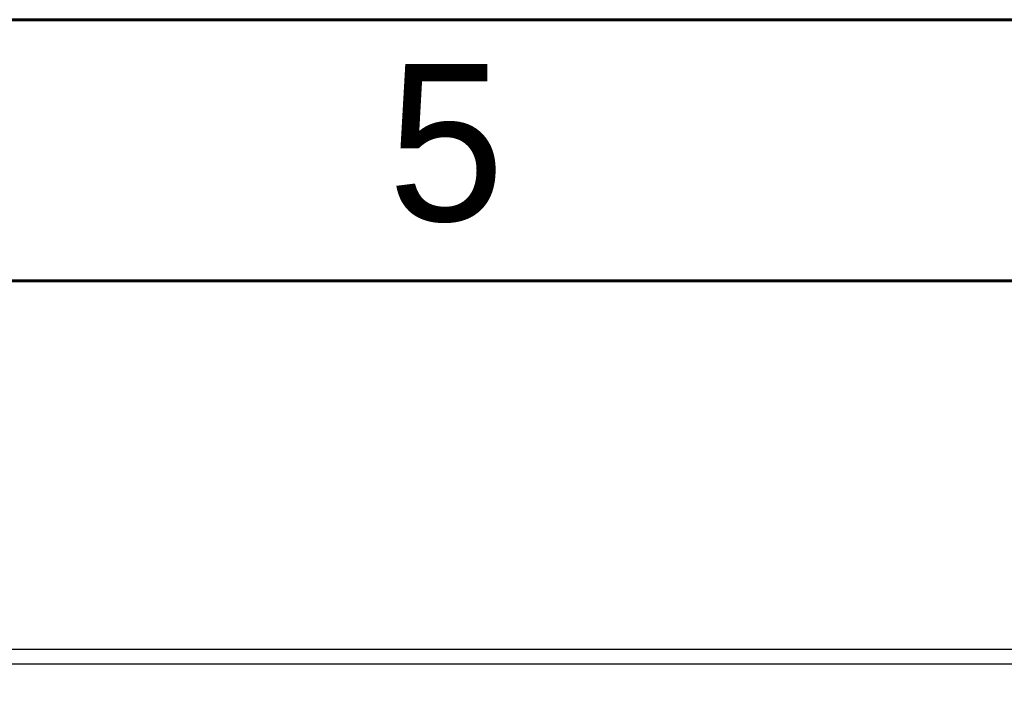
# Model space of a CAD drawing. Header units: millimetres. Extents: x 399 to 6233, y -1870 to 1602.
# Tile 495 of 656: x 5507 to 5527, y -65 to -52. Entities that reach past the tile are written whole.
import ezdxf

# ---------------------------------------------------------------- set-up
doc = ezdxf.new("R2010")
doc.units = ezdxf.units.MM
doc.layers.add('BORDER', color=7, linetype='Continuous')
doc.layers.add('可見 (ISO)', color=7, linetype='Continuous', lineweight=25)
doc.styles.add('標題欄', font='txt')

# ---------------------------------------------------------------- blocks, each defined once
blk = doc.blocks.new('A4-英文圖框-橫式')
at = {"layer": 'BORDER', "color": 123, "linetype": 'Continuous', "lineweight": 60, "ltscale": 25.4}
blk.add_line((2151.697, 183.498), (2549.792, 183.498), dxfattribs=at)
blk.add_lwpolyline([(2151.697, 188.794), (2555.087, 188.794), (2555.087, -95.061), (2151.697, -95.061)], close=True, dxfattribs=at)
at = {"color": 60, "style": '標題欄'}
blk.add_text('5', height=3.177, dxfattribs=at).set_placement((2374.611, 184.716))

msp = doc.modelspace()

# ---------------------------------------------------------------- linework, layer by layer
at = {"layer": '可見 (ISO)'}
for p, q in [((5547.342, -64.537), (5434.342, -64.537)), ((5543.092, -64.837), (5438.592, -64.837))]:
    msp.add_line(p, q, dxfattribs=at)

# ---------------------------------------------------------------- block references
msp.add_blockref('A4-英文圖框-橫式', (3139.985, -240.567))

doc.saveas('drawing.dxf')
